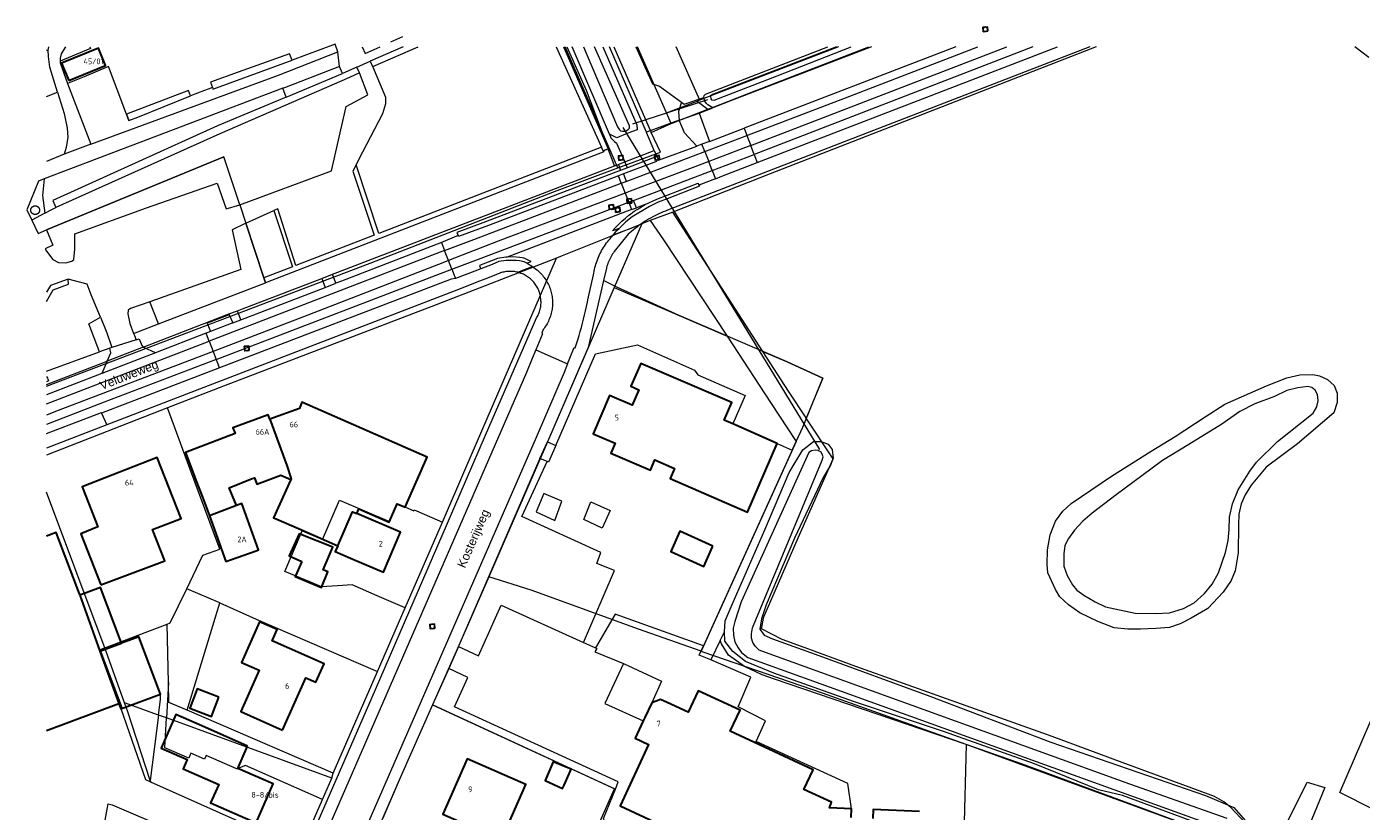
# Model space of a CAD drawing. Header units: metres. Extents: x 174282 to 175177, y 462028 to 462851.
# Tile 615 of 636: x 174282 to 174513, y 462715 to 462851. Entities that reach past the tile are written whole.
import ezdxf

# ---------------------------------------------------------------- set-up
doc = ezdxf.new("R2010")
doc.units = ezdxf.units.M
for name, color, linetype, lineweight in [('B-WE-OG-BEBOUWING-G', 8, 'Continuous', 30), ('B-WE-OG-BEBOUWING_HUISNUMMER-T20', 8, 'Continuous', 20), ('B-WE-OG-BOS-G', 8, 'Continuous', 20), ('B-WE-OG-STRAATNAAM-T30', 8, 'Continuous', 20), ('B-WE-OG-TERREIN_ERF-G', 8, 'Continuous', 20), ('B-WE-OG-TERREIN_GROEN-G', 8, 'Continuous', 20), ('B-WE-OG-TERREINAFSCHEIDING-G', 8, 'IE-TERREINAFSCHEIDING-KUNSTMATIG-DICHT', 20), ('B-WE-OG-WEG_HALFVERHARD-G', 8, 'Continuous', 20), ('B-WE-OG-WEG_ONVERHARD-G', 8, 'Continuous', 20), ('B-WE-OG-WEG_VERHARD_GESLOTEN -G', 8, 'Continuous', 20), ('B-WE-OG-WEG_VERHARD_OPEN -G', 8, 'Continuous', 20), ('B-WE-RI-VWA_RIOOLPUT_INSPECTIEPUT-S', 8, 'Continuous', 20), ('B-WE-WH-DUIKER-G', 8, 'Continuous', 20), ('B-WE-WH-WATER_VIJVER-G', 8, 'Continuous', 20), ('B-WE-WH-WATERGANG_SLOOT_BODEM-G', 8, 'Continuous', 20), ('B-WE-WH-WATERGANG_SLOOT_INSTEEK-G', 8, 'Continuous', 20), ('B-XX-KG-GRENS_PERCEEL-G', 213, 'Continuous', 20)]:
    doc.layers.add(name, color=color, linetype=linetype, lineweight=lineweight)
doc.styles.add('NLCS-ISO-M500-T20', font='NLCS-ISO.ttf', dxfattribs={"height": 1})
doc.styles.add('NLCS-ISO-M500-T30', font='NLCS-ISO.ttf', dxfattribs={"height": 1.5})
doc.linetypes.add('IE-TERREINAFSCHEIDING-KUNSTMATIG-DICHT', pattern='A,8,-1,[82,NLCS.SHX,S=0.75,R=90,X=0,Y=0],-1', length=10)

# ---------------------------------------------------------------- blocks, each defined once
blk = doc.blocks.new('B-SRI-PUT_VWA-SO')
at = {"flags": 128}
blk.add_lwpolyline([(-2, 2), (2, 2), (2, -2), (-2, -2)], close=True, dxfattribs=at)
at = {"lineweight": -3, "flags": 128}
blk.add_lwpolyline([(2, -2), (2, 2), (-2, 2), (-2, -2)], close=True, dxfattribs=at)
at = {"lineweight": -3}
blk.add_circle((0, 0), 2, dxfattribs=at)

msp = doc.modelspace()

# ---------------------------------------------------------------- linework, layer by layer
at = {"layer": 'B-WE-OG-BEBOUWING-G'}
for p, q in [((174318.1, 462767.97), (174313.44, 462766.2)), ((174290.91, 462752.4), (174294.4, 462742.72)), ((174294.4, 462742.72), (174298.15, 462744.08)), ((174294.4, 462742.72), (174297.69, 462733.61))]:
    msp.add_line(p, q, dxfattribs=at)
for points in [[(174288.97, 462841.82), (174295.38, 462844.43), (174294.14, 462847.46), (174287.73, 462844.85), (174288.97, 462841.82)], [(174412.01, 462778.76), (174404.31, 462782.18), (174402.84, 462782.84), (174404.16, 462785.89), (174388.33, 462792.69), (174386.62, 462788.72), (174388.02, 462788.11), (174386.84, 462785.4), (174382.93, 462787.1), (174380.09, 462780.43), (174383.89, 462778.8), (174383.15, 462777.11), (174390, 462774.14), (174390.78, 462775.94), (174394.21, 462774.45), (174393.44, 462772.66), (174406.86, 462766.86), (174412.01, 462778.76)], [(174339.02, 462766.59), (174339.37, 462767.41), (174344.61, 462765.12), (174346, 462768.3), (174347.41, 462767.68), (174351.23, 462776.42), (174329.49, 462785.93), (174329.03, 462784.86), (174323.93, 462782.99)], [(174323.93, 462782.99), (174323.64, 462783.77), (174317.5, 462781.51), (174317.87, 462780.5), (174310.78, 462777.79), (174309.28, 462777.21), (174311.08, 462772.38), (174312.19, 462769.44), (174313.44, 462766.2)], [(174323.93, 462782.99), (174326.88, 462774.95), (174327.61, 462772.61), (174327.57, 462772.5)], [(174294.53, 462754.22), (174305.64, 462758.39), (174303.54, 462763.85), (174308.49, 462765.75), (174307.11, 462769.27), (174304.34, 462776.35), (174291.32, 462771.25), (174294.05, 462764.28), (174291.05, 462763.1), (174294.53, 462754.22)], [(174318.1, 462767.97), (174316.84, 462771.08), (174320.81, 462772.68), (174321.22, 462772.83), (174321.66, 462771.71), (174325.79, 462773.27), (174327.57, 462772.5)], [(174327.57, 462772.5), (174324.57, 462765.87), (174324.69, 462765.82), (174329.3, 462763.8), (174335.71, 462761)], [(174313.44, 462766.2), (174316.28, 462758.25), (174318.23, 462758.94), (174321.55, 462760.13), (174321.93, 462760.27), (174319.05, 462768.33), (174318.1, 462767.97)], [(174335.71, 462761), (174335.27, 462759.98), (174337.91, 462758.84), (174340.22, 462757.85), (174343.63, 462756.39), (174346.61, 462763.34), (174339.02, 462766.59)], [(174335.71, 462761), (174338.25, 462766.92), (174339.02, 462766.59)], [(174400.86, 462760.96), (174395.11, 462763.56), (174393.56, 462759.99), (174399.3, 462757.4), (174400.81, 462760.84), (174400.86, 462760.96)], [(174290.91, 462752.4), (174290.82, 462752.64), (174286.8, 462763.32), (174285.13, 462762.69)], [(174329.47, 462758.27), (174328.36, 462755.78), (174328.3, 462755.64), (174332.87, 462753.76), (174333.99, 462756.49), (174333.19, 462756.81), (174334.86, 462760.77), (174328.99, 462763.1), (174327.29, 462759.23), (174329.47, 462758.27)], [(174298.15, 462744.08), (174294.51, 462753.75), (174290.91, 462752.4)], [(174326.12, 462728.99), (174330.14, 462738.09), (174331.92, 462737.3), (174333.33, 462740.51), (174324.33, 462744.49), (174325.2, 462746.44), (174322.11, 462747.8), (174318.98, 462740.72), (174322.03, 462739.37), (174318.87, 462732.21), (174326.12, 462728.99)], [(174297.69, 462733.61), (174298.04, 462732.67), (174304.9, 462735.25), (174301.15, 462745.21), (174298.15, 462744.08)], [(174315.07, 462734.7), (174311.28, 462736.15), (174310, 462732.82), (174313.79, 462731.36), (174315.07, 462734.7)], [(174424.89, 462713.78), (174424.95, 462715.33), (174421.12, 462715.48), (174421.49, 462716.45), (174416.68, 462718.68), (174418.26, 462722.1), (174403.89, 462728.78), (174405.58, 462732.42), (174398.29, 462735.8), (174396.57, 462732.1), (174392.92, 462733.8), (174391.77, 462734.29), (174390.24, 462733.73), (174389.05, 462731.17), (174388.78, 462730.58), (174387.38, 462727.56), (174389.7, 462726.49), (174384.76, 462715.82), (174399.3, 462709.07)], [(174285.13, 462728.89), (174297.69, 462733.61)], [(174320.05, 462726.21), (174312.12, 462729.7), (174307.57, 462731.7), (174305.02, 462725.83), (174309.56, 462723.86), (174308.84, 462722.23), (174315.02, 462719.51), (174313.62, 462716.34), (174321.51, 462712.87), (174324.47, 462719.63), (174318.35, 462722.32), (174320.05, 462726.21)], [(174364.12, 462709.9), (174368.37, 462719.51), (174358.18, 462724.02), (174353.93, 462714.41), (174364.12, 462709.9)], [(174376.23, 462722.19), (174373.11, 462723.47), (174371.74, 462720.23), (174374.76, 462718.87), (174375.01, 462719.43), (174375.88, 462721.4), (174376.23, 462722.19)], [(174436.75, 462714.86), (174428.72, 462715.19), (174428.65, 462713.63)]]:
    msp.add_lwpolyline(points, dxfattribs=at)
at = {"layer": 'B-WE-OG-BOS-G'}
for p, q in [((174319.72, 462817.04), (174322.86, 462807.53)), ((174304.58, 462799.56), (174323.14, 462806.67)), ((174322.86, 462807.53), (174323.14, 462806.67))]:
    msp.add_line(p, q, dxfattribs=at)
for points in [[(174373.65, 462847.68), (174381.53, 462830.25), (174342.84, 462815.27), (174338.91, 462827.19), (174340.07, 462829.44), (174343.51, 462836.1), (174344.05, 462837.81), (174344.05, 462838.89), (174341.82, 462844.25), (174349.68, 462847.68)], [(174318.67, 462820.24), (174334.64, 462826.13), (174337.19, 462837.29), (174340.94, 462839.31), (174339.46, 462843.14), (174337.74, 462842.36), (174315.24, 462832.54), (174286.76, 462819.73)], [(174318.67, 462820.24), (174315.93, 462828.56), (174285.11, 462815.86)], [(174285.11, 462815.86), (174286.19, 462813.24), (174284.89, 462812.6), (174285.1, 462812.17), (174286.21, 462810.74), (174287.19, 462810.19), (174288.46, 462810.16), (174289.51, 462810.41), (174289.87, 462810.7), (174290.06, 462812.53), (174290.06, 462815.16), (174302.49, 462819.69), (174314.74, 462823.99), (174316.3, 462819.5), (174318.67, 462820.24)], [(174319.72, 462817.04), (174324.58, 462819.21), (174327.86, 462809.47), (174322.86, 462807.53)], [(174284.82, 462818.8), (174282.56, 462817.53), (174283.67, 462815.27), (174285.11, 462815.86)], [(174319.72, 462817.04), (174317.37, 462815.9), (174318.84, 462808.97), (174303.04, 462803.39)], [(174294.49, 462800.73), (174292.9, 462804.57), (174292.2, 462806.46), (174288.86, 462807.29)], [(174294.31, 462794.66), (174292.46, 462799.58), (174294.49, 462800.73)], [(174285.13, 462791.35), (174294.31, 462794.66)]]:
    msp.add_lwpolyline(points, dxfattribs=at)
at = {"layer": 'B-WE-OG-TERREIN_ERF-G'}
msp.add_lwpolyline([(174330.71, 462709.57), (174342.27, 462736.03), (174354.78, 462764.92), (174361.39, 462780.19), (174369.7, 462799.4), (174370.25, 462800.59), (174370.35, 462800.77), (174370.45, 462800.95), (174370.54, 462801.14), (174370.62, 462801.33), (174370.69, 462801.52), (174370.76, 462801.72), (174370.82, 462801.92), (174370.87, 462802.12), (174370.91, 462802.32), (174370.95, 462802.52), (174370.97, 462802.73), (174370.99, 462802.93), (174371.01, 462803.14), (174371.01, 462803.35), (174371, 462803.55), (174370.99, 462803.76), (174370.97, 462803.96), (174370.94, 462804.17), (174370.91, 462804.37), (174370.86, 462804.57), (174370.81, 462804.77), (174370.75, 462804.97), (174370.68, 462805.17), (174370.61, 462805.36), (174370.53, 462805.55), (174370.44, 462805.74), (174370.34, 462805.92), (174370.24, 462806.1), (174370.13, 462806.27), (174370.01, 462806.44), (174369.89, 462806.61), (174369.76, 462806.77), (174369.62, 462806.92), (174369.48, 462807.07), (174369.33, 462807.22), (174369.18, 462807.36), (174369.02, 462807.49), (174368.85, 462807.62), (174368.69, 462807.74), (174368.51, 462807.85), (174368.34, 462807.96), (174368.15, 462808.06), (174367.97, 462808.15), (174367.78, 462808.23), (174367.59, 462808.31), (174367.4, 462808.38), (174367.2, 462808.45), (174367, 462808.5), (174366.96, 462808.51), (174366.8, 462808.55), (174366.6, 462808.59), (174366.39, 462808.62), (174366.19, 462808.64), (174365.98, 462808.66), (174365.77, 462808.67), (174365.57, 462808.67), (174365.36, 462808.66), (174365.16, 462808.64), (174364.95, 462808.62), (174364.75, 462808.59), (174364.54, 462808.55), (174364.34, 462808.5), (174364.14, 462808.45), (174363.95, 462808.39), (174363.75, 462808.31), (174363.56, 462808.24), (174363.37, 462808.15), (174363.26, 462808.1), (174361.73, 462807.5), (174359.84, 462806.77), (174356.83, 462805.6), (174355.92, 462805.25), (174295.6, 462781.98), (174285.13, 462777.95)], dxfattribs=at)
at = {"layer": 'B-WE-OG-TERREIN_GROEN-G'}
for p, q in [((174326.73, 462838.95), (174326.18, 462840.47)), ((174381.83, 462829.59), (174381.53, 462830.25)), ((174304.58, 462799.56), (174303.04, 462803.39)), ((174300.24, 462797.9), (174304.58, 462799.56)), ((174402.15, 462744.55), (174402.88, 462746.08))]:
    msp.add_line(p, q, dxfattribs=at)
for points in [[(174285.13, 462847.08), (174285.4, 462847.1), (174285.49, 462847.68)], [(174299.42, 462834.88), (174298.9, 462836.25), (174295.88, 462844.26), (174291.63, 462842.48), (174288.76, 462841.27), (174292.8, 462830.73), (174325.43, 462842.77), (174335.71, 462846.77), (174335.28, 462848.12), (174327.79, 462845.37)], [(174375.49, 462847.68), (174378.83, 462840.16), (174382.08, 462831.57), (174382.5, 462830.46), (174382.69, 462829.95)], [(174381.76, 462847.68), (174387.65, 462834.13), (174387.72, 462833.27), (174386.11, 462832.64), (174384.16, 462831.88), (174382.88, 462832.48), (174383.15, 462831.84), (174383.78, 462831.25), (174384.13, 462830.92), (174385.56, 462827.67), (174390.69, 462829.64), (174389.34, 462832.79), (174389.32, 462832.84), (174382.93, 462847.68)], [(174327.79, 462845.37), (174327.35, 462846.46), (174318.38, 462843.24), (174313.61, 462841.53), (174313.92, 462840.58)], [(174313.92, 462840.58), (174313.99, 462840.36), (174314.01, 462840.32), (174327.79, 462845.37)], [(174326.73, 462838.95), (174336.54, 462843.06), (174336.01, 462844.27), (174326.44, 462840.57), (174326.18, 462840.47)], [(174326.18, 462840.47), (174293.88, 462828.2), (174284.73, 462824.73), (174284.43, 462821.85), (174284.82, 462818.8)], [(174310.12, 462839.13), (174309.78, 462840.08), (174299.02, 462835.95), (174299.42, 462834.88)], [(174313.92, 462840.58), (174313.21, 462840.31), (174312.53, 462840.08), (174310.12, 462839.13)], [(174285.13, 462839.06), (174287.01, 462839.81), (174288.21, 462836.07), (174288.7, 462833.54), (174288.8, 462831.99), (174288.54, 462830.19), (174288.17, 462829.01)], [(174326.73, 462838.95), (174314.79, 462833.95), (174286.24, 462821), (174286.76, 462819.73)], [(174299.42, 462834.88), (174300.96, 462835.47), (174310.12, 462839.13)], [(174398.08, 462830.41), (174395.91, 462832.74), (174395.02, 462834.91), (174398.46, 462836.15), (174400.3, 462831.23), (174398.96, 462830.74), (174398.08, 462830.41)], [(174288.17, 462829.01), (174285.13, 462827.72)], [(174300.24, 462797.9), (174300.39, 462797.51), (174300.68, 462796.75), (174301.23, 462796.93), (174301.7, 462795.8), (174301.88, 462795.49), (174312.06, 462799.43), (174312.23, 462799.5), (174316.81, 462801.27), (174318.27, 462801.83), (174319.18, 462802.18), (174332.91, 462807.45), (174334.77, 462808.17), (174335.71, 462808.53), (174383.8, 462826.99), (174382.69, 462829.95), (174381.83, 462829.59), (174381.9, 462829.43), (174323.14, 462806.67)], [(174390.69, 462829.64), (174391.13, 462828.61), (174386.01, 462826.66), (174385.56, 462827.67)], [(174383.8, 462826.99), (174384.13, 462827.12), (174384.45, 462827.24), (174384.84, 462826.21), (174384.45, 462826.07), (174360.89, 462817.11), (174356.39, 462815.4), (174356.64, 462814.89), (174353.71, 462813.65), (174336.33, 462806.96), (174335.39, 462806.59), (174334.77, 462808.17)], [(174283.19, 462820.05), (174283.2, 462820.05), (174283.21, 462820.05), (174283.23, 462820.05), (174283.24, 462820.05), (174283.25, 462820.05), (174283.27, 462820.04), (174283.28, 462820.04), (174283.29, 462820.04), (174283.3, 462820.04), (174283.32, 462820.03), (174283.33, 462820.03), (174283.34, 462820.03), (174283.36, 462820.02), (174283.37, 462820.02), (174283.38, 462820.02), (174283.39, 462820.01), (174283.41, 462820.01), (174283.42, 462820), (174283.43, 462820), (174283.44, 462819.99), (174283.46, 462819.99), (174283.47, 462819.98), (174283.48, 462819.98), (174283.49, 462819.97), (174283.5, 462819.96), (174283.52, 462819.96), (174283.53, 462819.95), (174283.54, 462819.95), (174283.55, 462819.94), (174283.56, 462819.93), (174283.57, 462819.92), (174283.58, 462819.92), (174283.59, 462819.91), (174283.6, 462819.9), (174283.61, 462819.89), (174283.62, 462819.88), (174283.64, 462819.88), (174283.64, 462819.87), (174283.65, 462819.86), (174283.66, 462819.85), (174283.67, 462819.84), (174283.68, 462819.83), (174283.7, 462819.81), (174283.71, 462819.8), (174283.72, 462819.79), (174283.73, 462819.78), (174283.74, 462819.77), (174283.74, 462819.76), (174283.75, 462819.75), (174283.76, 462819.74), (174283.77, 462819.73), (174283.78, 462819.72), (174283.78, 462819.71), (174283.79, 462819.7), (174283.8, 462819.69), (174283.8, 462819.67), (174283.81, 462819.66), (174283.82, 462819.65), (174283.82, 462819.64), (174283.83, 462819.63), (174283.83, 462819.62), (174283.84, 462819.6), (174283.85, 462819.59), (174283.85, 462819.58), (174283.86, 462819.57), (174283.86, 462819.56), (174283.86, 462819.54), (174283.87, 462819.53), (174283.87, 462819.52), (174283.88, 462819.51), (174283.88, 462819.49), (174283.88, 462819.48), (174283.89, 462819.45), (174283.89, 462819.44), (174283.89, 462819.43), (174283.9, 462819.4), (174283.9, 462819.39), (174283.9, 462819.38), (174283.9, 462819.36), (174283.9, 462819.35), (174283.9, 462819.34), (174283.9, 462819.32), (174283.9, 462819.27), (174283.9, 462819.26), (174283.9, 462819.23), (174283.9, 462819.22), (174283.9, 462819.2), (174283.9, 462819.19), (174283.9, 462819.18), (174283.89, 462819.17), (174283.89, 462819.15), (174283.89, 462819.14), (174283.89, 462819.13), (174283.88, 462819.11), (174283.88, 462819.1), (174283.88, 462819.09), (174283.87, 462819.08), (174283.87, 462819.06), (174283.86, 462819.05), (174283.86, 462819.04), (174283.86, 462819.03), (174283.85, 462819.01), (174283.85, 462819), (174283.84, 462818.99), (174283.83, 462818.98), (174283.83, 462818.96), (174283.82, 462818.95), (174283.82, 462818.94), (174283.81, 462818.93), (174283.8, 462818.92), (174283.8, 462818.91), (174283.79, 462818.89), (174283.78, 462818.88), (174283.78, 462818.87), (174283.77, 462818.86), (174283.76, 462818.85), (174283.75, 462818.84), (174283.74, 462818.83), (174283.74, 462818.82), (174283.73, 462818.81), (174283.72, 462818.8), (174283.71, 462818.79), (174283.7, 462818.78), (174283.69, 462818.77), (174283.68, 462818.76), (174283.67, 462818.75), (174283.66, 462818.74), (174283.65, 462818.73), (174283.64, 462818.73), (174283.64, 462818.72), (174283.62, 462818.71), (174283.61, 462818.7), (174283.6, 462818.69), (174283.59, 462818.68), (174283.58, 462818.68), (174283.57, 462818.67), (174283.56, 462818.66), (174283.55, 462818.65), (174283.54, 462818.65), (174283.53, 462818.64), (174283.52, 462818.63), (174283.5, 462818.63), (174283.49, 462818.62), (174283.48, 462818.62), (174283.47, 462818.61), (174283.46, 462818.6), (174283.44, 462818.6), (174283.43, 462818.59), (174283.42, 462818.59), (174283.41, 462818.59), (174283.39, 462818.58), (174283.38, 462818.58), (174283.37, 462818.57), (174283.36, 462818.57), (174283.34, 462818.57), (174283.33, 462818.56), (174283.32, 462818.56), (174283.3, 462818.56), (174283.29, 462818.55), (174283.28, 462818.55), (174283.27, 462818.55), (174283.25, 462818.55), (174283.24, 462818.54), (174283.23, 462818.54), (174283.21, 462818.54), (174283.2, 462818.54), (174283.19, 462818.54), (174283.17, 462818.54), (174283.16, 462818.54), (174283.15, 462818.54), (174283.14, 462818.54), (174283.12, 462818.54), (174283.11, 462818.54), (174283.1, 462818.54), (174283.08, 462818.54), (174283.07, 462818.54), (174283.06, 462818.54), (174283.04, 462818.55), (174283.03, 462818.55), (174283.02, 462818.55), (174283, 462818.55), (174282.99, 462818.56), (174282.98, 462818.56), (174282.96, 462818.56), (174282.95, 462818.57), (174282.94, 462818.57), (174282.93, 462818.57), (174282.91, 462818.58), (174282.9, 462818.58), (174282.89, 462818.59), (174282.88, 462818.59), (174282.86, 462818.59), (174282.85, 462818.6), (174282.84, 462818.6), (174282.83, 462818.61), (174282.82, 462818.62), (174282.8, 462818.62), (174282.79, 462818.63), (174282.78, 462818.63), (174282.77, 462818.64), (174282.76, 462818.65), (174282.75, 462818.65), (174282.74, 462818.66), (174282.73, 462818.67), (174282.71, 462818.68), (174282.7, 462818.68), (174282.69, 462818.69), (174282.68, 462818.7), (174282.67, 462818.71), (174282.66, 462818.72), (174282.65, 462818.73), (174282.64, 462818.73), (174282.63, 462818.74), (174282.62, 462818.75), (174282.61, 462818.76), (174282.6, 462818.77), (174282.59, 462818.78), (174282.58, 462818.79), (174282.58, 462818.8), (174282.57, 462818.81), (174282.56, 462818.82), (174282.55, 462818.83), (174282.54, 462818.84), (174282.54, 462818.85), (174282.53, 462818.86), (174282.52, 462818.87), (174282.51, 462818.88), (174282.51, 462818.89), (174282.5, 462818.91), (174282.49, 462818.92), (174282.49, 462818.93), (174282.48, 462818.94), (174282.47, 462818.95), (174282.47, 462818.96), (174282.46, 462818.98), (174282.46, 462818.99), (174282.45, 462819), (174282.45, 462819.01), (174282.44, 462819.03), (174282.44, 462819.04), (174282.43, 462819.05), (174282.43, 462819.06), (174282.42, 462819.08), (174282.42, 462819.09), (174282.42, 462819.1), (174282.41, 462819.11), (174282.41, 462819.13), (174282.41, 462819.14), (174282.4, 462819.15), (174282.4, 462819.17), (174282.4, 462819.18), (174282.4, 462819.19), (174282.4, 462819.2), (174282.39, 462819.22), (174282.39, 462819.23), (174282.39, 462819.24), (174282.39, 462819.26), (174282.39, 462819.27), (174282.39, 462819.32), (174282.39, 462819.34), (174282.39, 462819.36), (174282.39, 462819.38), (174282.4, 462819.39), (174282.4, 462819.4), (174282.4, 462819.41), (174282.4, 462819.43), (174282.4, 462819.44), (174282.41, 462819.45), (174282.41, 462819.47), (174282.41, 462819.48), (174282.42, 462819.49), (174282.42, 462819.51), (174282.42, 462819.52), (174282.43, 462819.53), (174282.43, 462819.54), (174282.44, 462819.56), (174282.44, 462819.57), (174282.45, 462819.58), (174282.45, 462819.59), (174282.46, 462819.6), (174282.46, 462819.62), (174282.47, 462819.63), (174282.47, 462819.64), (174282.48, 462819.65), (174282.49, 462819.66), (174282.49, 462819.67), (174282.5, 462819.69), (174282.51, 462819.7), (174282.51, 462819.71), (174282.52, 462819.72), (174282.53, 462819.73), (174282.54, 462819.74), (174282.54, 462819.75), (174282.55, 462819.76), (174282.56, 462819.77), (174282.57, 462819.78), (174282.58, 462819.79), (174282.58, 462819.8), (174282.59, 462819.81), (174282.6, 462819.82), (174282.61, 462819.83), (174282.62, 462819.84), (174282.63, 462819.85), (174282.64, 462819.86), (174282.65, 462819.87), (174282.66, 462819.88), (174282.67, 462819.88), (174282.68, 462819.89), (174282.69, 462819.9), (174282.7, 462819.91), (174282.71, 462819.92), (174282.73, 462819.92), (174282.74, 462819.93), (174282.75, 462819.94), (174282.76, 462819.95), (174282.77, 462819.95), (174282.78, 462819.96), (174282.79, 462819.96), (174282.8, 462819.97), (174282.82, 462819.98), (174282.83, 462819.98), (174282.84, 462819.99), (174282.85, 462819.99), (174282.86, 462820), (174282.88, 462820), (174282.89, 462820.01), (174282.9, 462820.01), (174282.91, 462820.02), (174282.93, 462820.02), (174282.94, 462820.02), (174282.95, 462820.03), (174282.96, 462820.03), (174282.98, 462820.03), (174282.99, 462820.04), (174283, 462820.04), (174283.02, 462820.04), (174283.03, 462820.04), (174283.04, 462820.05), (174283.06, 462820.05), (174283.07, 462820.05), (174283.08, 462820.05), (174283.1, 462820.05), (174283.11, 462820.05), (174283.12, 462820.05), (174283.14, 462820.05), (174283.15, 462820.05), (174283.16, 462820.05), (174283.17, 462820.05), (174283.19, 462820.05)], [(174284.82, 462818.8), (174286.02, 462819.4), (174286.76, 462819.73)], [(174285.13, 462803.44), (174286.29, 462805.45), (174288.94, 462806.44), (174288.86, 462807.29)], [(174288.86, 462807.29), (174285.81, 462806.21), (174285.13, 462805.08)], [(174412.01, 462778.76), (174414.64, 462777.61), (174416.46, 462781.63), (174419.97, 462790.11), (174413.76, 462792.93), (174395.03, 462801), (174384.19, 462805.94), (174381.88, 462807.1), (174379.2, 462795.44), (174372.11, 462779.08), (174373.61, 462778.41), (174380.46, 462794.36), (174387.76, 462795.93), (174397.69, 462791.53), (174398.23, 462790.69), (174406.49, 462787.1), (174404.31, 462782.18)], [(174303.04, 462803.39), (174299.69, 462802.2), (174299.29, 462801.91), (174299.23, 462801.26), (174299.59, 462799.63), (174300.24, 462797.9)], [(174294.49, 462800.73), (174295.61, 462798.01), (174296.47, 462795.43), (174296.09, 462795.31), (174294.31, 462794.66)], [(174316.81, 462801.27), (174316.86, 462801.14), (174313.04, 462799.65), (174313.61, 462798.23), (174312.83, 462797.93), (174312.67, 462797.87), (174304.04, 462794.54), (174302.03, 462795.43), (174301.88, 462795.49)], [(174285.13, 462789.01), (174295.66, 462793.08), (174295.61, 462792.97), (174294.7, 462790.91)], [(174294.7, 462790.91), (174285.13, 462787.24)], [(174285.13, 462790.4), (174285.26, 462790.09)], [(174285.26, 462790.09), (174285.44, 462789.63), (174285.13, 462789.5)], [(174378.37, 462744.21), (174383.77, 462756.73), (174380.69, 462757.93), (174381.41, 462759.81), (174367.66, 462766.08), (174372.09, 462775.63), (174370.83, 462776.14), (174356.76, 462743.7), (174356.68, 462743.53), (174360.14, 462741.91), (174364.06, 462750.67), (174378.37, 462744.21)], [(174400.53, 462741.19), (174398.47, 462742.02), (174399.23, 462743.61), (174383.89, 462749.14), (174380.46, 462743.27), (174380.69, 462743.17), (174380.37, 462742.59), (174385.33, 462740.53), (174391.92, 462737.49), (174390.24, 462733.73)], [(174475.98, 462678.29), (174484.3, 462696.83), (174487.24, 462703.26), (174487.97, 462705.34), (174488.64, 462708.36), (174488.5, 462709.72), (174487.78, 462710.62), (174486.82, 462711.13), (174444.85, 462726.48), (174411.55, 462737.84), (174409.45, 462738.58), (174406.34, 462740.02), (174403.57, 462742.03), (174402.35, 462743.96), (174402.15, 462744.55), (174400.53, 462741.19)], [(174424.95, 462715.33), (174424.3, 462719.7), (174408.37, 462727.02), (174409.99, 462730.61), (174405.23, 462733.04), (174407.43, 462738.2), (174400.53, 462741.19)], [(174354.99, 462739.7), (174352.18, 462733.37), (174383.92, 462718.74), (174384.43, 462720), (174356, 462733.01), (174358.29, 462738.11), (174354.99, 462739.7)]]:
    msp.add_lwpolyline(points, dxfattribs=at)
at = {"layer": 'B-WE-OG-TERREINAFSCHEIDING-G', "ltscale": 0.5}
for p, q in [((174374.94, 462847.68), (174382.68, 462829.95)), ((174339.02, 462844.15), (174341.32, 462845.16)), ((174285.11, 462815.87), (174315.93, 462828.56)), ((174318.67, 462820.24), (174315.93, 462828.56)), ((174381.8, 462829.58), (174382.68, 462829.95)), ((174318.67, 462820.24), (174319.72, 462817.04)), ((174322.86, 462807.53), (174319.72, 462817.04)), ((174283.67, 462815.27), (174285.11, 462815.87)), ((174323.08, 462806.84), (174322.86, 462807.53))]:
    msp.add_line(p, q, dxfattribs=at)
at = {"layer": 'B-WE-OG-WEG_HALFVERHARD-G'}
msp.add_line((174398.46, 462836.15), (174400.84, 462837.06), dxfattribs=at)
for points in [[(174287.01, 462839.81), (174285.71, 462844.15), (174285.44, 462845.96), (174285.4, 462847.1)], [(174292.64, 462847.68), (174292.77, 462847.35), (174287.46, 462845.18), (174287.46, 462844.9), (174288.76, 462841.27)], [(174339.96, 462847.68), (174340.47, 462846.53), (174343.07, 462847.68)], [(174443.08, 462847.68), (174406.28, 462833.53)]]:
    msp.add_lwpolyline(points, dxfattribs=at)
at = {"layer": 'B-WE-OG-WEG_ONVERHARD-G'}
msp.add_line((174318.67, 462820.24), (174319.72, 462817.04), dxfattribs=at)
for points in [[(174339.46, 462843.14), (174339.02, 462844.15), (174341.32, 462845.16), (174341.76, 462844.22), (174341.82, 462844.25)], [(174338.91, 462827.19), (174338.33, 462826.07), (174342, 462814.94), (174328.45, 462809.68), (174328.45, 462809.69), (174325.32, 462819.54), (174324.58, 462819.21)], [(174373.39, 462765.4), (174374.61, 462768.75), (174371.5, 462770.11), (174370.18, 462766.9), (174373.39, 462765.4)], [(174383.04, 462767.13), (174381.63, 462764.06), (174378.42, 462765.56), (174379.69, 462768.63), (174383.04, 462767.13)], [(174385.33, 462740.53), (174382.11, 462733.61), (174388.78, 462730.58)]]:
    msp.add_lwpolyline(points, dxfattribs=at)
at = {"layer": 'B-WE-OG-WEG_VERHARD_GESLOTEN -G'}
for p, q in [((174344.94, 462848.51), (174347, 462849.43)), ((174456.46, 462847.68), (174408.04, 462828.98)), ((174336.01, 462844.27), (174335.71, 462846.77)), ((174339.02, 462844.15), (174336.54, 462843.06)), ((174400.3, 462831.23), (174406.28, 462833.53)), ((174399.45, 462829.5), (174406.76, 462832.28)), ((174406.76, 462832.28), (174407.44, 462830.53)), ((174292.8, 462830.73), (174288.17, 462829.01)), ((174385.81, 462824.3), (174399.45, 462829.5)), ((174399.45, 462829.5), (174398.96, 462830.74)), ((174399.45, 462829.5), (174400.14, 462827.75)), ((174400.75, 462826.19), (174408.04, 462828.98)), ((174408.04, 462828.98), (174407.44, 462830.53)), ((174400.75, 462826.19), (174400.14, 462827.75)), ((174384.95, 462823.97), (174384.44, 462825.25)), ((174384.95, 462823.97), (174385.81, 462824.3)), ((174385.31, 462825.58), (174385.81, 462824.3)), ((174387.09, 462821), (174386.26, 462820.68)), ((174354.24, 462812.28), (174313.36, 462796.55)), ((174353.71, 462813.65), (174354.24, 462812.28)), ((174314.59, 462793.38), (174355.5, 462809.03)), ((174355.5, 462809.03), (174356.13, 462807.41)), ((174318.87, 462800.26), (174333.52, 462805.88)), ((174333.52, 462805.88), (174335.39, 462806.59)), ((174317.47, 462799.72), (174318.87, 462800.26)), ((174285.13, 462785.67), (174313.36, 462796.55)), ((174300.68, 462796.75), (174296.47, 462795.43)), ((174313.36, 462796.55), (174314.06, 462794.77)), ((174314.06, 462794.77), (174314.59, 462793.38)), ((174370.13, 462795.06), (174375.63, 462792.62)), ((174315.17, 462791.9), (174294.66, 462784.04))]:
    msp.add_line(p, q, dxfattribs=at)
at = {"layer": 'B-WE-OG-WEG_VERHARD_GESLOTEN -G', "flags": 128}
for points in [[(174288.43, 462847.68), (174288.27, 462847.51), (174287.68, 462846.47), (174287.46, 462845.71), (174287.46, 462845.18)], [(174347.06, 462847.68), (174341.32, 462845.16)], [(174387.49, 462847.68), (174390.36, 462841.21), (174391.6, 462840.83), (174395.39, 462838.03)], [(174406.76, 462832.28), (174423.91, 462838.79), (174446.9, 462847.68)], [(174407.44, 462830.53), (174451.91, 462847.68)], [(174395.39, 462838.03), (174394.91, 462836.43), (174395.02, 462834.91), (174389.32, 462832.84)], [(174406.28, 462833.53), (174406.71, 462832.42), (174406.76, 462832.28)], [(174407.44, 462830.53), (174406.04, 462829.99), (174401.36, 462828.22), (174400.14, 462827.75)], [(174408.04, 462828.98), (174408.17, 462828.64), (174408.58, 462827.57)], [(174400.14, 462827.75), (174397.28, 462826.67), (174386.47, 462822.58), (174385.63, 462822.26)], [(174284.73, 462824.73), (174283.71, 462824.34), (174281.67, 462819.36), (174282.56, 462817.53)], [(174354.92, 462810.54), (174354.27, 462810.28), (174330.53, 462801.05), (174314.06, 462794.77)], [(174356.13, 462807.41), (174355.39, 462807.32), (174315.17, 462791.9)], [(174313.36, 462796.55), (174313.25, 462796.84), (174312.83, 462797.93)], [(174314.06, 462794.77), (174286.7, 462784.33), (174285.13, 462783.71)], [(174314.59, 462793.38), (174295.15, 462785.92), (174285.13, 462782.04)], [(174315.17, 462791.9), (174314.74, 462793), (174314.59, 462793.38)], [(174375.63, 462792.62), (174375.02, 462791.09), (174370.14, 462779.79), (174318.73, 462661.94), (174318.17, 462660.51)]]:
    msp.add_lwpolyline(points, dxfattribs=at)
at = {"layer": 'B-WE-OG-WEG_VERHARD_OPEN -G'}
for p, q in [((174408.58, 462827.57), (174460.71, 462847.68)), ((174391.13, 462828.61), (174391.41, 462827.96)), ((174391.41, 462827.96), (174398.08, 462830.41)), ((174387.09, 462821), (174400.75, 462826.19)), ((174400.75, 462826.19), (174401.32, 462824.76)), ((174385.31, 462825.58), (174384.44, 462825.25)), ((174384.95, 462823.97), (174385.63, 462822.26)), ((174401.32, 462824.76), (174398.43, 462823.61)), ((174385.63, 462822.26), (174386.26, 462820.68)), ((174386.75, 462819.42), (174365.13, 462811.15)), ((174386.26, 462820.68), (174386.75, 462819.42)), ((174386.75, 462819.42), (174387.59, 462819.7)), ((174387.59, 462819.7), (174387.09, 462821)), ((174389.12, 462820.28), (174387.59, 462819.7)), ((174354.92, 462810.54), (174354.24, 462812.28)), ((174355.5, 462809.03), (174354.92, 462810.54)), ((174332.91, 462807.45), (174333.52, 462805.88)), ((174316.86, 462801.14), (174317.47, 462799.72)), ((174318.87, 462800.26), (174318.27, 462801.83)), ((174317.47, 462799.72), (174313.61, 462798.23)), ((174304.04, 462794.54), (174294.7, 462790.91)), ((174294.66, 462784.04), (174295.6, 462781.98)), ((174370.83, 462776.14), (174372.11, 462779.08)), ((174414.64, 462777.61), (174399.23, 462743.61)), ((174356.68, 462743.53), (174354.99, 462739.7)), ((174378.37, 462744.21), (174380.46, 462743.27))]:
    msp.add_line(p, q, dxfattribs=at)
for points in [[(174466.31, 462847.68), (174392.98, 462819.27), (174392.61, 462819.13), (174392.23, 462818.98), (174391.86, 462818.82), (174391.49, 462818.65), (174391.13, 462818.48), (174390.76, 462818.3), (174390.41, 462818.11), (174390.05, 462817.92), (174389.7, 462817.72), (174389.36, 462817.51), (174389.01, 462817.3), (174388.67, 462817.08), (174388.34, 462816.85), (174388.2, 462816.75)], [(174514.8, 462845.82), (174512.36, 462847.68)], [(174395.39, 462838.03), (174395.86, 462837.69), (174399.28, 462838.86)], [(174384.45, 462827.24), (174385.11, 462827.49), (174385.56, 462827.67)], [(174386.01, 462826.66), (174385.41, 462826.43), (174384.84, 462826.21)], [(174391.41, 462827.96), (174391.02, 462827.86), (174391.08, 462827.77), (174385.31, 462825.58)], [(174401.32, 462824.76), (174402.42, 462825.19), (174408.58, 462827.57)], [(174354.24, 462812.28), (174359.35, 462814.19), (174384.95, 462823.97)], [(174384.44, 462825.25), (174361.86, 462816.65), (174356.68, 462814.7), (174356.64, 462814.89)], [(174389.12, 462820.28), (174391.14, 462821.23), (174398.29, 462824.01), (174398.37, 462823.77), (174398.43, 462823.61)], [(174385.63, 462822.26), (174363.55, 462813.9), (174358.34, 462811.87), (174354.92, 462810.54)], [(174398.43, 462823.61), (174398.51, 462823.45), (174392.93, 462821.29), (174391.36, 462820.67), (174389.85, 462819.91), (174386.84, 462818.11), (174385.73, 462817.26), (174384.59, 462816.13)], [(174355.5, 462809.03), (174360.14, 462810.8), (174386.26, 462820.68)], [(174384.59, 462816.13), (174383.44, 462815.7), (174383.89, 462816.23), (174384.45, 462816.82), (174385.04, 462817.38), (174385.66, 462817.92), (174386.29, 462818.44), (174386.53, 462818.62), (174386.95, 462818.93), (174387.21, 462819.11), (174387.69, 462819.43), (174389.12, 462820.28)], [(174375.63, 462792.62), (174376, 462793.56), (174376.75, 462795.43), (174376.88, 462795.39), (174376.94, 462795.37), (174377.18, 462796.08), (174377.4, 462796.79), (174377.62, 462797.51), (174377.83, 462798.22), (174378.03, 462798.94), (174378.22, 462799.66), (174378.41, 462800.38), (174378.58, 462801.11), (174378.75, 462801.83), (174378.92, 462802.56), (174379.07, 462803.29), (174379.16, 462803.73), (174380.1, 462808.06), (174380.16, 462808.37), (174380.22, 462808.69), (174380.29, 462809), (174380.36, 462809.31), (174380.45, 462809.61), (174380.54, 462809.92), (174380.64, 462810.22), (174380.74, 462810.52), (174380.86, 462810.82), (174380.98, 462811.11), (174381.11, 462811.4), (174381.25, 462811.69), (174381.39, 462811.97), (174381.54, 462812.26), (174381.7, 462812.53), (174381.87, 462812.8), (174382.04, 462813.07), (174382.22, 462813.34), (174382.4, 462813.6), (174382.59, 462813.85), (174382.79, 462814.1), (174383, 462814.34), (174383.21, 462814.58), (174383.3, 462814.68), (174383.5, 462814.93)], [(174388.2, 462816.75), (174388.01, 462816.62), (174387.69, 462816.37), (174387.37, 462816.13), (174387.05, 462815.87), (174386.74, 462815.61), (174386.44, 462815.35), (174386.17, 462815.11), (174383.74, 462812.13), (174383.59, 462811.91), (174383.45, 462811.7), (174383.31, 462811.47), (174383.18, 462811.25), (174383.06, 462811.02), (174382.94, 462810.78), (174382.83, 462810.55), (174382.73, 462810.3), (174382.63, 462810.06), (174382.55, 462809.81), (174382.46, 462809.57), (174382.39, 462809.31), (174382.37, 462809.21), (174381.88, 462807.1)], [(174388.2, 462816.75), (174386.6, 462816.13), (174383.5, 462814.93)], [(174383.5, 462814.93), (174383.69, 462815.16), (174383.94, 462815.46), (174384.2, 462815.76), (174384.59, 462816.13)], [(174365.13, 462811.15), (174364.9, 462811.15), (174363.47, 462810.9), (174360.32, 462809.66), (174360.44, 462809.34), (174360.54, 462809.1)], [(174368.53, 462810.09), (174368.32, 462810.19), (174368.07, 462810.3), (174367.81, 462810.38), (174367.54, 462810.45), (174367.27, 462810.49), (174366.68, 462810.54), (174366.1, 462810.57), (174365.51, 462810.57), (174364.93, 462810.55), (174363.7, 462810.35), (174362.54, 462809.88), (174360.54, 462809.1)], [(174368.53, 462810.09), (174369.27, 462810.36), (174368.8, 462810.62), (174368.45, 462810.79), (174368.09, 462810.93), (174367.98, 462810.96), (174367.71, 462811.02), (174367.33, 462811.09), (174366.12, 462811.17), (174365.13, 462811.15)], [(174369.5, 462809.5), (174369.41, 462809.55), (174369.2, 462809.67), (174368.98, 462809.79), (174368.76, 462809.89), (174368.53, 462810.09)], [(174360.54, 462809.1), (174359.51, 462808.7), (174356.13, 462807.41)], [(174366.96, 462808.51), (174368.62, 462809.16), (174369.5, 462809.5)], [(174369.5, 462809.5), (174369.61, 462809.42), (174369.82, 462809.29), (174370.02, 462809.15), (174370.21, 462809), (174370.4, 462808.85), (174370.58, 462808.69), (174370.76, 462808.52), (174370.93, 462808.35), (174371.1, 462808.17), (174371.26, 462807.99), (174371.41, 462807.8), (174371.56, 462807.61), (174371.7, 462807.41), (174371.84, 462807.21), (174371.96, 462807), (174372.09, 462806.79), (174372.2, 462806.58), (174372.31, 462806.36), (174372.41, 462806.14), (174372.5, 462805.91), (174372.59, 462805.69), (174372.66, 462805.45), (174372.73, 462805.22), (174372.8, 462804.99), (174372.85, 462804.75), (174372.9, 462804.51), (174372.94, 462804.27), (174372.97, 462804.03), (174372.99, 462803.79), (174373.01, 462803.55), (174373.02, 462803.3), (174373.01, 462803.06), (174373.01, 462802.82), (174372.99, 462802.57), (174372.96, 462802.33), (174372.93, 462802.09), (174372.89, 462801.85), (174372.84, 462801.61), (174372.79, 462801.38), (174372.72, 462801.14), (174372.65, 462800.91), (174372.57, 462800.68), (174372.48, 462800.45), (174372.39, 462800.23), (174372.29, 462800.01), (174372.18, 462799.79), (174372.07, 462799.58), (174371.94, 462799.37), (174371.81, 462799.16), (174371.68, 462798.96), (174371.53, 462798.76), (174371.4, 462798.59), (174371.13, 462797.94), (174371.27, 462797.84), (174370.13, 462795.06)], [(174370.13, 462795.06), (174369.5, 462793.54), (174368.49, 462791.11), (174324.4, 462689.81), (174313.89, 462665.96), (174306.26, 462648.24), (174296.8, 462626.67), (174291.2, 462615.59), (174290.32, 462614.04)], [(174301.88, 462795.49), (174295.66, 462793.08), (174296.28, 462794.5), (174296.09, 462795.31)], [(174285.13, 462780.49), (174294.64, 462784.17), (174294.66, 462784.04)], [(174373.61, 462778.41), (174372.29, 462775.54), (174372.09, 462775.63)], [(174515.63, 462715.17), (174509.79, 462718.13), (174518.87, 462739.21)], [(174352.18, 462733.37), (174346.56, 462720.69), (174336.51, 462697.61), (174331.31, 462685.87), (174330.71, 462686.19), (174325.57, 462674.13), (174320.06, 462661.54), (174319.23, 462659.47), (174318.71, 462657.53), (174318.87, 462656.21), (174319.5, 462654.21), (174320.29, 462652.54)], [(174500, 462711.66), (174504.08, 462719.96), (174507.16, 462719.04), (174504.35, 462712.23)], [(174382.98, 462710), (174381.86, 462713.61), (174383.92, 462718.74)]]:
    msp.add_lwpolyline(points, dxfattribs=at)
at = {"layer": 'B-WE-WH-DUIKER-G'}
for p, q in [((174399.94, 462838.44), (174386.89, 462834.23)), ((174419.43, 462777.7), (174385.25, 462833.68))]:
    msp.add_line(p, q, dxfattribs=at)
at = {"layer": 'B-WE-WH-WATER_VIJVER-G'}
for points in [[(174507.64, 462789.89), (174508.77, 462788.83), (174509.28, 462787.5), (174509.28, 462785.87), (174508.72, 462784.1), (174502.41, 462778.71), (174496.99, 462774.66), (174494.36, 462771.53), (174493.33, 462769.85), (174492.61, 462768.27), (174492.19, 462766.48), (174492.17, 462764.64), (174492.08, 462759.78), (174491.56, 462756.63), (174490.87, 462754.95), (174489.52, 462752.94), (174486.83, 462750.1), (174483.96, 462748.41), (174482.01, 462747.47), (174480.2, 462746.82), (174477.83, 462746.65), (174475.11, 462746.51), (174472.92, 462746.5), (174470.57, 462746.76), (174467.71, 462747.85), (174464.61, 462749.33), (174462.63, 462750.76), (174461.13, 462752.15), (174460.35, 462753.4), (174459.06, 462756.33), (174458.95, 462757.77), (174458.96, 462760.3), (174459.46, 462762.9), (174460.39, 462765.25), (174461.64, 462767.01), (174463.1, 462768.35), (174470.1, 462773.1), (174477, 462777.42), (174481.18, 462780), (174486.37, 462783.38), (174489.8, 462785.58), (174497.05, 462788.79), (174500.57, 462790.2), (174502.84, 462790.68), (174505.07, 462790.75), (174506.24, 462790.52), (174507.64, 462789.89)], [(174504.88, 462788.48), (174504.21, 462788.65), (174502.48, 462788.44), (174500.58, 462787.97), (174498.42, 462786.93), (174494.97, 462785.68), (174492.39, 462784.34), (174489.27, 462782.14), (174483.55, 462778.57), (174478.97, 462775.81), (174475.35, 462773.15), (174470.93, 462769.83), (174466.75, 462766.67), (174465.1, 462765.27), (174463.67, 462763.69), (174462.66, 462762.25), (174462.02, 462761.07), (174461.84, 462759.63), (174461.82, 462757.44), (174462.39, 462755.84), (174463.3, 462754.22), (174464.1, 462753.31), (174465.31, 462752.44), (174467.26, 462751.24), (174469.08, 462750.42), (174474.23, 462749.27), (174477.78, 462749.25), (174480.18, 462749.37), (174482.61, 462750.12), (174484.47, 462751.12), (174486.28, 462752.7), (174487.56, 462754.33), (174488.7, 462756.31), (174489.91, 462759.86), (174490.36, 462761.89), (174490.54, 462763.81), (174490.61, 462766), (174491.11, 462768.27), (174492.12, 462770.73), (174494.13, 462773.94), (174495.3, 462775.52), (174498.95, 462779.13), (174505.13, 462784.02), (174505.76, 462785.12), (174505.98, 462786.25), (174505.91, 462787.29), (174505.45, 462788.02), (174504.88, 462788.48)]]:
    msp.add_lwpolyline(points, dxfattribs=at)
at = {"layer": 'B-WE-WH-WATERGANG_SLOOT_BODEM-G'}
for points in [[(174378.37, 462847.68), (174378.84, 462846.59), (174384.3, 462833.77), (174384.65, 462833.26), (174384.84, 462833.08), (174385.16, 462832.99), (174385.67, 462833.03), (174385.86, 462833.13), (174386.17, 462833.3), (174386.35, 462833.53), (174386.39, 462833.69), (174386.38, 462833.96), (174380.28, 462847.68)], [(174422.32, 462847.68), (174400.79, 462839.38), (174400.47, 462839.17), (174400.45, 462839.01), (174400.48, 462838.69), (174400.5, 462838.66)], [(174400.5, 462838.66), (174400.64, 462838.46), (174401.06, 462838.38), (174412.01, 462842.65), (174424.91, 462847.68)], [(174419.31, 462777.46), (174419.17, 462777.53), (174418.61, 462777.61), (174418.02, 462777.48), (174417.55, 462777.21), (174405.79, 462751.28), (174404.7, 462747.86), (174404.36, 462746.69), (174404.42, 462745.49), (174404.69, 462744.31), (174405.26, 462743.28), (174405.82, 462742.45), (174406.92, 462741.57), (174486.7, 462712.82)], [(174490.17, 462713.66), (174473.31, 462719.6), (174410.01, 462742.46), (174408.89, 462742.86), (174408.19, 462743.55), (174407.79, 462744.19), (174407.57, 462744.96), (174407.57, 462745.71), (174407.73, 462746.73), (174419.85, 462775.88), (174420.03, 462776.44), (174419.84, 462776.92), (174419.63, 462777.3), (174419.31, 462777.46)]]:
    msp.add_lwpolyline(points, dxfattribs=at)
at = {"layer": 'B-WE-WH-WATERGANG_SLOOT_INSTEEK-G'}
for points in [[(174382.88, 462832.48), (174376.41, 462847.68)], [(174399.48, 462838.23), (174399.28, 462838.86), (174399.34, 462839.22), (174399.56, 462839.47), (174420.85, 462847.68)], [(174428.41, 462847.68), (174404.39, 462838.43), (174400.84, 462837.06), (174400, 462837.59), (174399.74, 462837.84), (174399.48, 462838.23)], [(174488.5, 462709.72), (174488.5, 462709.74), (174487.9, 462711.07), (174486.4, 462712.31), (174472, 462717.64), (174467.87, 462718.61), (174456.74, 462723.11), (174440.9, 462728.76), (174425.29, 462733.97), (174411.43, 462738.89), (174406.54, 462740.93), (174404.33, 462742.63), (174402.96, 462744.43), (174402.88, 462746.08), (174403, 462747.94), (174404.2, 462750.79), (174409.87, 462763.79), (174414.14, 462773.73), (174416.5, 462777.66), (174418.33, 462779.14), (174419.64, 462779.11), (174420.12, 462778.93)], [(174420.12, 462778.93), (174420.89, 462778.63), (174421.59, 462777.73), (174421.74, 462776.2), (174421.29, 462775), (174419.99, 462772.84), (174415.06, 462762.3), (174410.11, 462750.76), (174409.29, 462748.3), (174409.04, 462746.49), (174409.77, 462745.49), (174411.23, 462744.83), (174419.29, 462741.96), (174438.56, 462734.9), (174459.59, 462726.91), (174486.4, 462717.6), (174491.33, 462715.53), (174493.39, 462713.21)]]:
    msp.add_lwpolyline(points, dxfattribs=at)
at = {"layer": 'B-XX-KG-GRENS_PERCEEL-G', "flags": 128}
for points in [[(174384.37, 462826.65), (174375.21, 462847.68)], [(174383.68, 462847.68), (174390.12, 462832.78)], [(174392.81, 462836.18), (174387.77, 462847.68)], [(174467.44, 462847.68), (174410.82, 462825.62), (174393.93, 462818.97)], [(174398.57, 462838.4), (174394.49, 462847.68)], [(174422.68, 462847.68), (174399.3, 462838.68), (174398.57, 462838.4)], [(174400.01, 462836.82), (174400.53, 462837.03), (174406.72, 462839.44), (174427.96, 462847.68)], [(174392.81, 462836.18), (174398.16, 462838.24)], [(174398.57, 462838.4), (174398.43, 462838.34), (174398.16, 462838.24)], [(174398.16, 462838.24), (174400.01, 462836.82)], [(174393.63, 462834.33), (174392.81, 462836.18)], [(174393.63, 462834.33), (174393.79, 462834.4), (174400.01, 462836.82)], [(174390.12, 462832.78), (174393.63, 462834.33)], [(174384.37, 462826.65), (174391.75, 462829.39), (174390.12, 462832.78)], [(174285.13, 462788.75), (174341.36, 462810.11), (174373.36, 462822.56), (174384.37, 462826.65)], [(174388.51, 462816.9), (174388.29, 462816.81), (174374.37, 462811.22), (174373.72, 462810.97)], [(174388.51, 462816.9), (174383.73, 462805.87)], [(174389.95, 462817.49), (174388.51, 462816.9)], [(174393.93, 462818.97), (174389.95, 462817.49)], [(174389.95, 462817.49), (174392.29, 462814.16), (174403.34, 462797.42)], [(174409.54, 462794.75), (174393.93, 462818.97)], [(174373.72, 462810.97), (174352.77, 462802.84), (174315.87, 462788.72), (174306.12, 462784.99)], [(174353.89, 462765.12), (174357.97, 462774.52), (174373.72, 462810.97)], [(174383.73, 462805.87), (174372.13, 462779.07), (174361.94, 462755.62)], [(174383.73, 462805.87), (174403.34, 462797.42)], [(174403.34, 462797.42), (174410.86, 462785.9), (174415.33, 462779.13), (174398.81, 462742.68)], [(174409.54, 462794.75), (174413.76, 462792.93), (174419.97, 462790.11), (174417.09, 462783.16)], [(174417.09, 462783.16), (174417.06, 462783.21), (174413.98, 462787.86), (174409.54, 462794.75)], [(174306.12, 462784.99), (174285.13, 462776.72)], [(174309.48, 462753.55), (174312.29, 462759.38), (174315.22, 462760.4), (174310.02, 462774.42), (174306.12, 462784.99)], [(174494.17, 462709.27), (174494.16, 462709.82), (174493.33, 462712.88), (174490.83, 462715.53), (174489.63, 462716.53), (174488.02, 462717.45), (174471.97, 462723.34), (174459.78, 462727.85), (174425.72, 462740.04), (174416.27, 462743.51), (174412.9, 462744.7), (174409.3, 462746.57), (174409.72, 462748.67), (174410.92, 462751.41), (174415.67, 462762.37), (174421.78, 462776.08), (174417.09, 462783.16)], [(174295.22, 462743.3), (174294.79, 462744.49), (174285.13, 462770.33)], [(174326.5, 462756.56), (174329.55, 462763.58), (174333.06, 462762.07), (174336, 462768.93), (174344.67, 462765.22), (174346.01, 462768.34), (174348.9, 462767.09), (174348.98, 462767.27), (174352.02, 462765.94), (174353.89, 462765.12)], [(174347.42, 462750.2), (174353.89, 462765.12)], [(174347.42, 462750.2), (174342.55, 462752.32), (174338.21, 462754.19), (174335.68, 462754.04), (174332.89, 462753.85), (174330.83, 462754.76), (174326.5, 462756.56)], [(174361.94, 462755.62), (174356.76, 462743.7), (174352.18, 462733.37)], [(174398.81, 462742.68), (174387.93, 462746.5), (174369.29, 462753.27), (174361.94, 462755.62)], [(174306.09, 462747.4), (174306.62, 462747.6), (174309.48, 462753.55)], [(174315.24, 462751.12), (174309.48, 462753.55)], [(174309.52, 462732.42), (174315.24, 462751.12)], [(174315.24, 462751.12), (174321.55, 462748.25), (174342.62, 462739.15)], [(174342.62, 462739.15), (174347.42, 462750.2)], [(174301.04, 462745.5), (174306.09, 462747.4)], [(174306.28, 462737.25), (174306.09, 462747.4)], [(174295.22, 462743.3), (174301.04, 462745.5)], [(174304.9, 462735.25), (174301.04, 462745.5)], [(174303.21, 462719.97), (174302.39, 462720.34), (174298.09, 462732.69), (174298.3, 462732.76), (174294.44, 462743.01), (174295.22, 462743.3)], [(174298.67, 462733.75), (174295.22, 462743.3)], [(174444.85, 462726.48), (174419.93, 462735.43), (174399.19, 462742.54), (174398.81, 462742.68)], [(174334.93, 462721.48), (174342.62, 462739.15)], [(174306.28, 462737.25), (174305.95, 462731.09)], [(174309.52, 462732.42), (174306.35, 462733.79), (174306.28, 462737.25)], [(174304.55, 462731.6), (174298.67, 462733.75)], [(174303.13, 462720.23), (174299.18, 462732.34), (174298.67, 462733.75)], [(174304.55, 462731.6), (174304.89, 462734.32)], [(174304.89, 462734.32), (174304.9, 462735.25)], [(174304.55, 462731.6), (174303.13, 462720.23)], [(174305.95, 462731.09), (174304.55, 462731.6)], [(174334.93, 462721.48), (174309.52, 462732.42)], [(174352.18, 462733.37), (174346.56, 462720.69), (174343.51, 462713.68)], [(174375.42, 462699.95), (174383.8, 462718.79), (174352.18, 462733.37)], [(174312.54, 462723.95), (174310.19, 462724.97), (174309.81, 462724.1), (174305.67, 462725.92), (174305.95, 462731.09)], [(174334.67, 462720.63), (174305.95, 462731.09)], [(174444.85, 462726.48), (174444.45, 462710.73), (174444.29, 462706.86), (174444.03, 462699.38), (174442.47, 462699.38), (174442.26, 462693.25), (174439.75, 462693.28), (174439.65, 462691.4), (174439.19, 462679.9), (174435.18, 462680.07), (174430.46, 462680.21), (174429.62, 462653.73), (174395.36, 462654.88), (174396.3, 462688.84), (174370.94, 462689.87)], [(174461.36, 462646.73), (174462.18, 462649.11), (174481.03, 462691.09), (174487.72, 462706.16), (174488.37, 462707.72), (174488.41, 462708.59), (174488.18, 462709.64), (174487.58, 462710.59), (174486.84, 462711.14), (174475.85, 462715.25), (174454.47, 462723.1), (174444.85, 462726.48)], [(174318.35, 462722.32), (174318.29, 462722.2), (174312.82, 462724.6), (174312.54, 462723.95)], [(174333.06, 462716.94), (174319.66, 462722.83), (174318.35, 462722.32)], [(174303.13, 462720.23), (174303.21, 462719.97)], [(174329.3, 462708.32), (174303.21, 462719.97)], [(174333.06, 462716.94), (174334.67, 462720.63)], [(174334.67, 462720.63), (174334.93, 462721.48)], [(174295.07, 462712.05), (174295.66, 462715.24), (174295.83, 462716.17), (174296.53, 462716.01), (174326.96, 462702.96)], [(174329.3, 462708.32), (174333.06, 462716.94)]]:
    msp.add_lwpolyline(points, dxfattribs=at)

# ---------------------------------------------------------------- block references
at = {"layer": 'B-WE-RI-VWA_RIOOLPUT_INSPECTIEPUT-S', "xscale": 0.1999999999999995, "yscale": 0.1999999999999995, "zscale": 0.1999999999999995, "rotation": 5.739328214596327}
for p in [(174448.19, 462850.72), (174384.89, 462828.38), (174391.18, 462828.39), (174383.23, 462819.83), (174384.33, 462819.35), (174386.34, 462820.88), (174319.9, 462795.29), (174352.13, 462746.99)]:
    msp.add_blockref('B-SRI-PUT_VWA-SO', p, dxfattribs=at)

# ---------------------------------------------------------------- texts
at = {"layer": 'B-WE-OG-BEBOUWING_HUISNUMMER-T20', "style": 'NLCS-ISO-M500-T20'}
for s, p in [('45/01', (174291.55, 462844.64)), ('66', (174327.34, 462781.58)), ('5', (174383.81, 462782.78)), ('66A', (174321.44, 462780.3)), ('64', (174298.74, 462771.47)), ('2A', (174318.27, 462761.61)), ('2', (174342.82, 462760.85)), ('6', (174326.55, 462736.15)), ('7', (174391.08, 462729.6)), ('8-8/bis', (174320.7, 462717.25)), ('9', (174358.35, 462718.2))]:
    msp.add_text(s, height=1, dxfattribs=at).set_placement(p)
at = {"layer": 'B-WE-OG-STRAATNAAM-T30', "char_height": 1.5, "attachment_point": 7, "style": 'NLCS-ISO-M500-T30'}
for s, insert, width, rotation in [('{\\fArial|b0|i0;Veluweweg}', (174294.89, 462787.62), 13.5, 21.3), ('{\\fArial|b0|i0;Kosterijweg}', (174358.19, 462756.82), 16.5, 66.4)]:
    msp.add_mtext(s, dxfattribs=dict(at, insert=insert, width=width, rotation=rotation))

doc.saveas('drawing.dxf')
